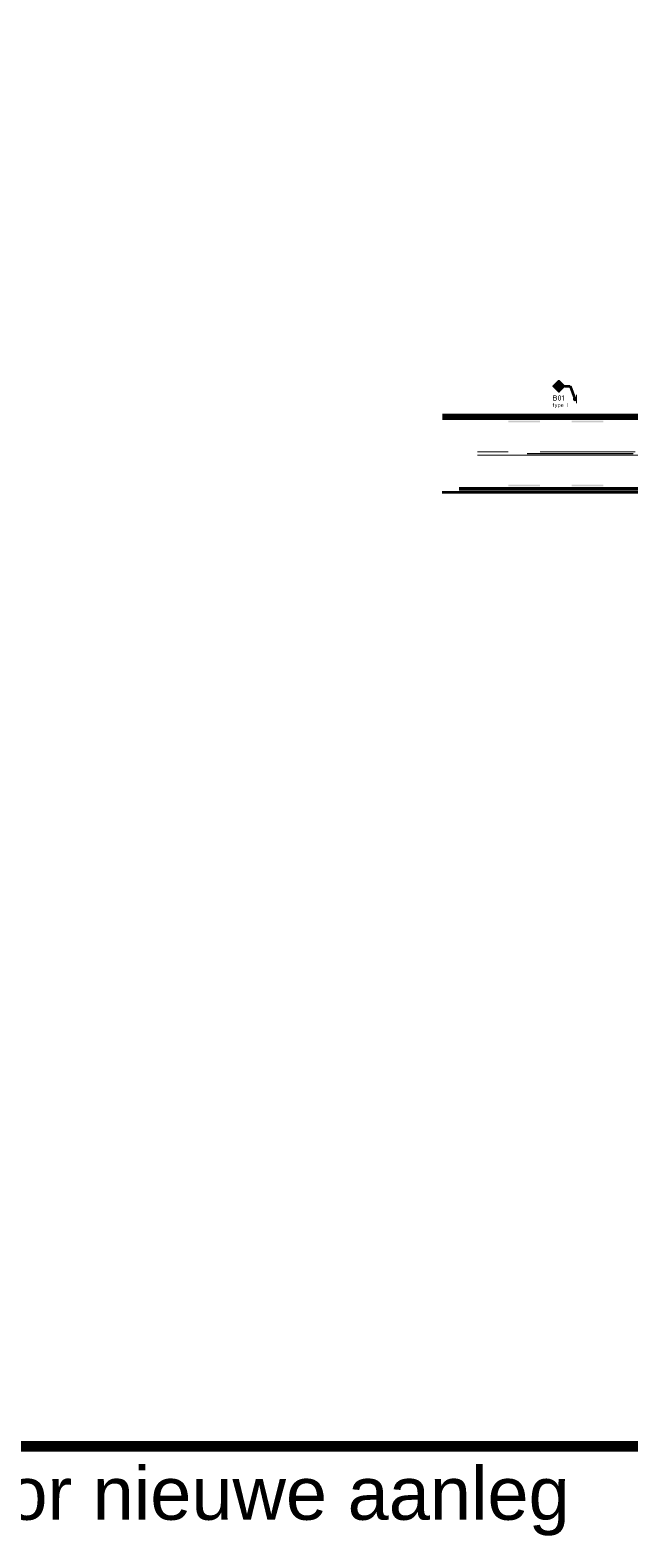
# Model space of a CAD drawing. Header units: metres. Extents: x -699 to 2316, y -1199 to 781.
# Tile 269 of 593: x 312 to 369, y -317 to -175. Entities that reach past the tile are written whole.
import ezdxf

# ---------------------------------------------------------------- set-up
doc = ezdxf.new("R2010")
doc.units = ezdxf.units.M
doc.header["$PDMODE"] = 1
doc.linetypes.add('AM-AS', pattern=[16, 10, -2, 2, -2])
doc.linetypes.add('VW-1-1_STREEP', pattern=[2, 1, -1])
for name, color, linetype, lineweight in [('B-WE-AM-AS-G', 10, 'AM-AS', 18), ('N-WA-IE-MEUBILAIR_WEGMEUBILAIR-S', 7, 'Continuous', 25), ('N-WA-VW-MARKERING_DYNAMISCH-G', 7, 'Continuous', 35), ('N-WA-VW-VERKEERSTEKEN_BORD-G', 7, 'Continuous', 35), ('N-WE-VH-KANTVERHARDING-G', 210, 'Continuous', 35), ('N-WE-VH-M-200', 7, 'Continuous', 18), ('N-WE-VW-MARKERING_LANGS_STREEP_DOORGETROKKEN_010-G', 7, 'Continuous', 13), ('N-WE-VW-MARKERING_LANGS_STREEP_DOORGETROKKEN_015-G', 7, 'Continuous', 13)]:
    doc.layers.add(name, color=color, linetype=linetype, lineweight=lineweight)
for name, color, linetype, lineweight, true_color in [('N-WA-VW-VERKEERSTEKEN_GEEL', 7, 'Continuous', 5, 0xf7b500), ('N-WA-VW-VERKEERSTEKEN_WIT', 7, 'Continuous', 5, 0xf1f0ea), ('N-WA-VW-VERKEERSTEKEN_ZWART', 7, 'Continuous', 5, 0x2a292a)]:
    doc.layers.add(name, color=color, linetype=linetype, lineweight=lineweight, true_color=true_color)
doc.layers.add('X-XX-AL-TEKENBLAD_VIEWPORT-G', color=7, linetype='Continuous', lineweight=18, plot=False)
doc.styles.add('ariel', font='arial.ttf')
doc.styles.add('NLCS-ISO Standaard', font='NLCS-ISO.ttf')
doc.dimstyles.new('NLCS-M200-T25-Pijl-A', dxfattribs={"dimtxt": 0.5, "dimasz": 0.375, "dimexe": 0.4, "dimexo": 0.4, "dimgap": 0.14, "dimtad": 1, "dimlfac": -1, "dimzin": 0, "dimdsep": 46, "dimtxsty": 'NLCS-ISO Standaard', "dimblk": 'Pijl', "dimblk1": 'Pijl', "dimblk2": 'Pijl', "dimcen": 2.5, "dimdle": 2, "dimclrd": 256, "dimclre": 256, "dimclrt": 256, "dimadec": 0, "dimazin": 0, "dimtfac": 1, "dimtofl": 0, "dimtmove": 0, "dimatfit": 3, "dimldrblk": 'Pijl', "dimfxl": 1, "dimtolj": 1, "dimtzin": 0, "dimlwd": 18, "dimlwe": 18, "dimarcsym": 0})

# ---------------------------------------------------------------- blocks, each defined once
blk = doc.blocks.new('SIE-WEG_GLASBOLREFLECTOR-SO')
for p, q in [((-0.38, 0), (-0.2, 0)), ((-0.14, 0.14), (-0.26, 0.26)), ((0, 0.2), (0, 0.37)), ((0.14, 0.14), (0.27, 0.26)), ((0.2, 0), (0.37, 0)), ((-0.26, -0.27), (-0.14, -0.14)), ((0, -0.38), (0, -0.2)), ((0.27, -0.27), (0.14, -0.14))]:
    blk.add_line(p, q)
for radius in [0.375, 0.2]:
    blk.add_circle((0, 0), radius)
blk = doc.blocks.new('Pijl')
h = blk.add_hatch(color=256)
h.paths.add_polyline_path([(0, 0), (-1.75, 0.35), (-1.75, 0)])
h.paths.add_polyline_path([(-1.75, 0), (-1.75, -0.35), (0, 0)])
for p, q in [((-1.9, 0), (0, 0)), ((0, 0), (-1.75, 0.35)), ((-1.75, 0.35), (-1.75, -0.35)), ((0, 0), (-1.75, -0.35))]:
    blk.add_line(p, q)
blk = doc.blocks.new('*D514')
at = {"layer": 'Defpoints', "color": 0, "transparency": 16777216}
for p in [(394.75, -241.69), (294.86, -246.34)]:
    blk.add_point(p, dxfattribs=at)
at = {"layer": 'N-WE-VH-M-200', "lineweight": 18, "transparency": 16777216}
blk.add_line((390.7, -241.88), (394.38, -241.71), dxfattribs=at)
at = {"layer": 'N-WE-VH-M-200', "lineweight": 18, "transparency": 16777216, "xscale": 0.375, "yscale": 0.375, "zscale": 0.375, "rotation": 2.663445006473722}
blk.add_blockref('Pijl', (394.75, -241.69), dxfattribs=at)
at = {"layer": 'N-WE-VH-M-200', "transparency": 16777216, "insert": (391.87, -241.44), "char_height": 0.5, "attachment_point": 5, "rotation": 2.6634, "style": 'NLCS-ISO Standaard'}
blk.add_mtext('\\A1;R100.00', dxfattribs=at)
blk = doc.blocks.new('PAAL')
h = blk.add_hatch(color=256)
edge = h.paths.add_edge_path()
edge.add_arc((0, 0), 0.075, 0, 360)
at = {"const_width": 0.1, "flags": 128}
blk.add_lwpolyline([(0.4, 0.14), (-0.4, 0.14)], dxfattribs=at)
blk.add_circle((0, 0), 0.075)
blk = doc.blocks.new('B01')
at = {"layer": 'N-WA-VW-VERKEERSTEKEN_WIT'}
h = blk.add_hatch(color=256, dxfattribs=at)
h.paths.add_polyline_path([(-0.179, 0.275), (0, 0.096), (0.179, 0.275), (0, 0.454)], flags=16)
h.paths.add_polyline_path([(-0.008, 0.548), (-0.004, 0.55), (0, 0.55), (0.004, 0.55), (0.008, 0.548), (0.011, 0.547), (0.014, 0.544), (0.269, 0.289), (0.272, 0.286), (0.273, 0.283), (0.275, 0.279), (0.275, 0.275), (0.275, 0.271), (0.273, 0.267), (0.272, 0.264), (0.269, 0.261), (0.014, 0.006), (0.011, 0.003), (0.008, 0.002), (0.004, 0), (0, 0), (-0.004, 0), (-0.008, 0.002), (-0.011, 0.003), (-0.014, 0.006), (-0.269, 0.261), (-0.272, 0.264), (-0.273, 0.267), (-0.275, 0.271), (-0.275, 0.275), (-0.275, 0.279), (-0.273, 0.283), (-0.272, 0.286), (-0.269, 0.289), (-0.014, 0.544), (-0.011, 0.547)])
at = {"layer": 'N-WA-VW-VERKEERSTEKEN_GEEL'}
blk.add_solid([(-0.179, 0.275), (0, 0.454), (0, 0.096), (0.179, 0.275)], dxfattribs=at)
at = {"layer": 'N-WA-VW-VERKEERSTEKEN_WIT', "flags": 128}
blk.add_lwpolyline([(-0.179, 0.275), (0, 0.096), (0.179, 0.275), (0, 0.454)], close=True, dxfattribs=at)
at = {"layer": 'N-WA-VW-VERKEERSTEKEN_ZWART'}
blk.add_lwpolyline([(-0.008, 0.548), (-0.004, 0.55), (0, 0.55), (0.004, 0.55), (0.008, 0.548), (0.011, 0.547), (0.014, 0.544), (0.269, 0.289), (0.272, 0.286), (0.273, 0.283), (0.275, 0.279), (0.275, 0.275), (0.275, 0.271), (0.273, 0.267), (0.272, 0.264), (0.269, 0.261), (0.014, 0.006), (0.011, 0.003), (0.008, 0.002), (0.004, 0), (0, 0), (-0.004, 0), (-0.008, 0.002), (-0.011, 0.003), (-0.014, 0.006), (-0.269, 0.261), (-0.269, 0.261), (-0.272, 0.264), (-0.273, 0.267), (-0.275, 0.271), (-0.275, 0.275), (-0.275, 0.279), (-0.273, 0.283), (-0.272, 0.286), (-0.269, 0.289), (-0.014, 0.544), (-0.011, 0.547)], close=True, dxfattribs=at)

msp = doc.modelspace()

# ---------------------------------------------------------------- linework, layer by layer
at = {"layer": 'B-WE-AM-AS-G'}
msp.add_lwpolyline([(359.3574, -214.6829), (454.6418, -214.6829)], dxfattribs=at)
at = {"layer": 'N-WA-VW-MARKERING_DYNAMISCH-G', "color": 251, "linetype": 'VW-1-1_STREEP', "ltscale": 0.85, "const_width": 0.35}
for points in [[(351.3484, -211.3579), (454.6408, -211.3579)], [(352.9238, -218.0079), (378.8584, -218.0079)]]:
    msp.add_lwpolyline(points, dxfattribs=at)
at = {"layer": 'N-WA-VW-VERKEERSTEKEN_BORD-G'}
for p, q in [((362.8998, -208.3347), (363.3998, -208.3347)), ((363.3998, -208.3347), (363.8584, -209.5329))]:
    msp.add_line(p, q, dxfattribs=at)
at = {"layer": 'N-WE-VH-KANTVERHARDING-G'}
for p, q in [((351.3484, -211.0329), (454.6408, -211.0329)), ((351.3234, -218.3329), (378.8584, -218.3329))]:
    msp.add_line(p, q, dxfattribs=at)
at = {"layer": 'N-WE-VW-MARKERING_LANGS_STREEP_DOORGETROKKEN_010-G', "const_width": 0.1}
for points in [[(354.6442, -214.5329), (357.558, -214.5329)], [(354.6442, -214.8329), (381.558, -214.8329)], [(360.558, -214.5329), (369.558, -214.5329)]]:
    msp.add_lwpolyline(points, dxfattribs=at)
at = {"layer": 'N-WE-VW-MARKERING_LANGS_STREEP_DOORGETROKKEN_015-G'}
for points in [[(357.558, -211.5829), (360.558, -211.5829), (357.558, -211.7329), (360.558, -211.7329)], [(363.558, -211.5829), (366.558, -211.5829), (363.558, -211.7329), (366.558, -211.7329)], [(357.558, -217.7829), (360.558, -217.7829), (357.558, -217.6329), (360.558, -217.6329)], [(363.558, -217.7829), (366.558, -217.7829), (363.558, -217.6329), (366.558, -217.6329)]]:
    msp.add_solid(points, dxfattribs=at)
at = {"layer": 'X-XX-AL-TEKENBLAD_VIEWPORT-G', "color": 3, "const_width": 1}
msp.add_lwpolyline([(220.9474, -67.1036), (470.3167, -67.1036), (470.3167, -308.3944), (155.0674, -308.3944), (155.0674, -153.1638)], dxfattribs=at)

# ---------------------------------------------------------------- block references
at = {"layer": 'N-WA-IE-MEUBILAIR_WEGMEUBILAIR-S', "xscale": 0.2, "yscale": 0.2, "zscale": 0.2}
for p, rotation in [((354.0843, -211.3579), 0.1723155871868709), ((354.0843, -218.0079), 179.8276844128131)]:
    msp.add_blockref('SIE-WEG_GLASBOLREFLECTOR-SO', p, dxfattribs=dict(at, rotation=rotation))
at = {"layer": 'N-WA-VW-VERKEERSTEKEN_BORD-G', "xscale": 2, "yscale": 2, "zscale": 2, "rotation": 89.99999999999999}
msp.add_blockref('B01', (362.8998, -208.3347), dxfattribs=at)
at = {"layer": 'N-WA-VW-VERKEERSTEKEN_BORD-G', "lineweight": 13, "xscale": -1, "rotation": 270}
msp.add_blockref('PAAL', (363.8584, -209.5329), dxfattribs=at)

# ---------------------------------------------------------------- texts
at = {"layer": 'N-WE-VH-M-200', "attachment_point": 7, "style": 'NLCS-ISO Standaard'}
for s, insert, char_height in [('{\\fNLCS-ISO|b1|i0|c0|p34;B01}', (361.7447, -209.6894), 0.5), ('{\\fNLCS-ISO|b1|i0|c0|p34;type I}', (361.7447, -210.3894), 0.36)]:
    msp.add_mtext(s, dxfattribs=dict(at, insert=insert, char_height=char_height))
at = {"layer": 'X-XX-AL-TEKENBLAD_VIEWPORT-G', "color": 3, "style": 'ariel'}
msp.add_text('4.01A / 4.01B > geen aparte maatvoering meer voor nieuwe aanleg', height=5, dxfattribs=at).set_placement((155.0674, -315.337))

# ---------------------------------------------------------------- dimensions: what is measured, and where the dimension line sits
at = {"layer": 'N-WE-VH-M-200'}
dim = msp.add_radius_dim(center=(294.8594, -246.3394), mpoint=(394.7514, -241.6924), dimstyle='NLCS-M200-T25-Pijl-A', dxfattribs=at)
dim.commit()
dim.dimension.update_dxf_attribs({"geometry": '*D514', "text_midpoint": (391.8857, -241.8257), "dimtype": 164})

doc.saveas('drawing.dxf')
